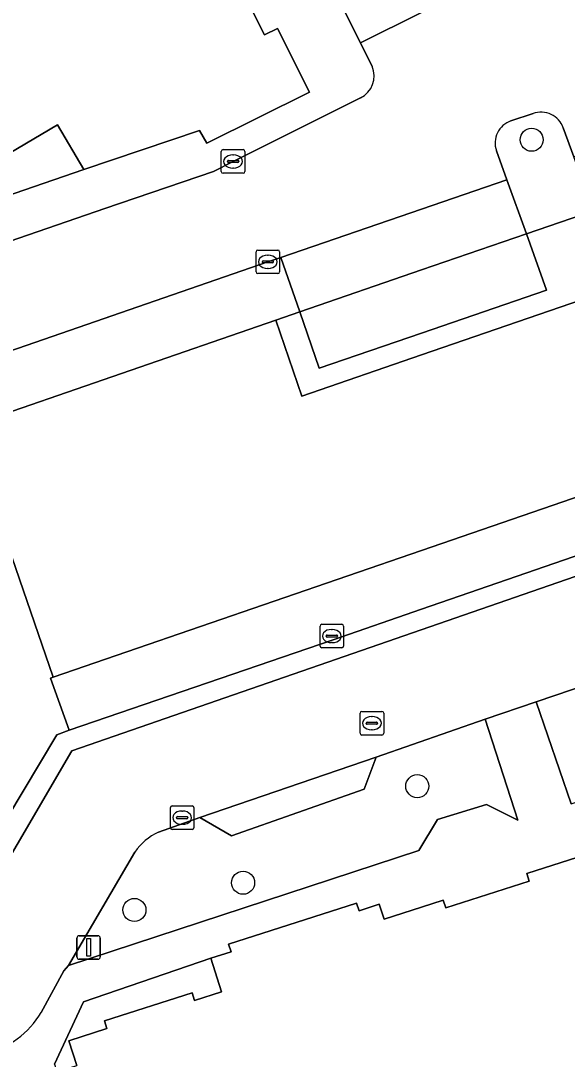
# Model space of a CAD drawing. Extents: x 159716 to 160783, y 383290 to 384031.
# Drawn here: x 159982.99 to 160006.18, y 383654.53 to 383698.64 of the extents above; entities that cross this region are included whole.
import ezdxf

# ---------------------------------------------------------------- set-up
doc = ezdxf.new("R2010")
doc.units = 0
for name, color, linetype in [('IMGEO_Boom', 7, 'Continuous'), ('IMGEO_Groenvoorziening', 7, 'Continuous'), ('IMGEO_Hek', 7, 'Continuous'), ('IMGEO_Kolk', 7, 'Continuous'), ('IMGEO_Lichtmast', 7, 'Continuous'), ('IMGEO_Pand', 7, 'Continuous'), ('IMGEO_Pand_overbouw', 7, 'Continuous'), ('IMGEO_Parkeervlak_open', 7, 'Continuous'), ('IMGEO_Rijbaan_lokaal_open', 7, 'Continuous'), ('IMGEO_Rioolput', 7, 'Continuous'), ('IMGEO_Voetpad_open', 7, 'Continuous')]:
    doc.layers.add(name, color=color, linetype=linetype)

msp = doc.modelspace()

# ---------------------------------------------------------------- linework, layer by layer
at = {"layer": 'IMGEO_Boom'}
for centre in [(160004.673, 383693.583), (159999.818, 383666.129), (159992.425, 383662.026), (159987.811, 383660.872)]:
    msp.add_circle(centre, 0.489, dxfattribs=at)
at = {"layer": 'IMGEO_Groenvoorziening'}
for points in [[(159980.501, 383659.678), (159985.149, 383667.63), (160027.842, 383682.419), (160027.592, 383683.141), (160019.768, 383680.464), (160000, 383673.646), (159996.245, 383672.351), (159985.033, 383668.507), (159984.513, 383668.305), (159979.602, 383660.119)], [(160011, 383671.799), (160004.864, 383669.707), (160006.351, 383665.382), (160026.815, 383672.011), (160026.139, 383674.009)], [(160000.681, 383664.711), (160002.763, 383665.355), (160004.091, 383664.687), (160002.699, 383668.969), (159998.068, 383667.367), (159997.567, 383666), (159991.931, 383664.025), (159990.59, 383664.795), (159988.837, 383664.179)], [(159987.831, 383663.324), (159985.017, 383658.511), (159999.883, 383663.4), (160000.681, 383664.711)]]:
    msp.add_lwpolyline(points, dxfattribs=at)
msp.add_arc((159989.805, 383662.021), 2.365, 114.1552, 146.5673, dxfattribs=at)
at = {"layer": 'IMGEO_Hek'}
msp.add_lwpolyline([(159984.364, 383670.756), (159984.246, 383670.723), (159985.033, 383668.507)], dxfattribs=at)
at = {"layer": 'IMGEO_Kolk'}
for p, q in [((159991.574, 383693.163), (159992.426, 383693.163)), ((159991.499, 383692.237), (159991.499, 383693.089)), ((159991.758, 383692.657), (159991.758, 383692.669)), ((159991.801, 383692.706), (159992.199, 383692.706)), ((159991.987, 383692.943), (159992.012, 383692.943)), ((159992.242, 383692.669), (159992.242, 383692.657)), ((159992.5, 383693.089), (159992.5, 383692.237)), ((159992.196, 383692.62), (159991.798, 383692.62)), ((159992.01, 383692.383), (159991.985, 383692.383)), ((159992.426, 383692.163), (159991.574, 383692.163)), ((159992.974, 383687.973), (159992.974, 383688.825)), ((159993.049, 383688.899), (159993.901, 383688.899)), ((159993.975, 383688.825), (159993.975, 383687.973)), ((159993.233, 383688.393), (159993.233, 383688.405)), ((159993.671, 383688.356), (159993.273, 383688.356)), ((159993.276, 383688.442), (159993.674, 383688.442)), ((159993.462, 383688.679), (159993.487, 383688.679)), ((159993.717, 383688.405), (159993.717, 383688.393)), ((159993.901, 383687.899), (159993.049, 383687.899)), ((159993.485, 383688.119), (159993.46, 383688.119)), ((159995.691, 383672.079), (159995.691, 383672.931)), ((159995.766, 383673.005), (159996.618, 383673.005)), ((159996.692, 383672.931), (159996.692, 383672.079)), ((159995.95, 383672.499), (159995.95, 383672.511)), ((159996.388, 383672.462), (159995.99, 383672.462)), ((159995.993, 383672.548), (159996.391, 383672.548)), ((159996.179, 383672.785), (159996.204, 383672.785)), ((159996.434, 383672.511), (159996.434, 383672.499)), ((159996.618, 383672.005), (159995.766, 383672.005)), ((159996.202, 383672.225), (159996.177, 383672.225)), ((159989.337, 383664.365), (159989.337, 383665.217)), ((159989.412, 383665.291), (159990.264, 383665.291)), ((159989.825, 383665.071), (159989.85, 383665.071)), ((159990.338, 383665.217), (159990.338, 383664.365)), ((159989.596, 383664.785), (159989.596, 383664.797)), ((159990.034, 383664.748), (159989.636, 383664.748)), ((159989.639, 383664.834), (159990.037, 383664.834)), ((159989.848, 383664.511), (159989.823, 383664.511)), ((159990.08, 383664.797), (159990.08, 383664.785)), ((159990.264, 383664.291), (159989.412, 383664.291))]:
    msp.add_line(p, q, dxfattribs=at)
for points in [[(159991.574, 383693.163), (159992.426, 383693.163)], [(159991.499, 383692.237), (159991.499, 383693.089)], [(159992.5, 383693.089), (159992.5, 383692.237)], [(159992.426, 383692.163), (159991.574, 383692.163)], [(159992.974, 383687.973), (159992.974, 383688.825)], [(159993.049, 383688.899), (159993.901, 383688.899)], [(159993.975, 383688.825), (159993.975, 383687.973)], [(159993.901, 383687.899), (159993.049, 383687.899)], [(159995.691, 383672.079), (159995.691, 383672.931)], [(159995.766, 383673.005), (159996.618, 383673.005)], [(159996.692, 383672.931), (159996.692, 383672.079)], [(159996.618, 383672.005), (159995.766, 383672.005)], [(159989.337, 383664.365), (159989.337, 383665.217)], [(159989.412, 383665.291), (159990.264, 383665.291)], [(159990.338, 383665.217), (159990.338, 383664.365)], [(159990.264, 383664.291), (159989.412, 383664.291)]]:
    msp.add_lwpolyline(points, dxfattribs=at)
for centre, radius, start, end in [((159991.576, 383693.087), 0.0765, 91.552, 178.448), ((159991.576, 383693.087), 0.0765, 91.552, 178.448), ((159992.424, 383693.087), 0.0765, 1.552, 88.448), ((159992.424, 383693.087), 0.0765, 1.552, 88.448), ((159991.798, 383692.666), 0.0403, 85.8775, 175.7526), ((159991.795, 383692.656), 0.0366, 178.938, 274.7102), ((159992.199, 383692.663), 0.043, 264.8664, 352.4533), ((159992.203, 383692.668), 0.0386, 1.7309, 96.639), ((159991.576, 383692.239), 0.0765, 181.552, 268.448), ((159991.576, 383692.239), 0.0765, 181.552, 268.448), ((159992.424, 383692.239), 0.0765, 271.552, 358.448), ((159992.424, 383692.239), 0.0765, 271.552, 358.448), ((159993.051, 383688.823), 0.0765, 91.552, 178.448), ((159993.051, 383688.823), 0.0765, 91.552, 178.448), ((159993.899, 383688.823), 0.0765, 1.552, 88.448), ((159993.899, 383688.823), 0.0765, 1.552, 88.448), ((159993.273, 383688.402), 0.0403, 85.8775, 175.7526), ((159993.27, 383688.392), 0.0366, 178.938, 274.7102), ((159993.674, 383688.399), 0.043, 264.8664, 352.4533), ((159993.678, 383688.404), 0.0386, 1.7309, 96.639), ((159993.051, 383687.975), 0.0765, 181.552, 268.448), ((159993.051, 383687.975), 0.0765, 181.552, 268.448), ((159993.899, 383687.975), 0.0765, 271.552, 358.448), ((159993.899, 383687.975), 0.0765, 271.552, 358.448), ((159995.768, 383672.929), 0.0765, 91.552, 178.448), ((159995.768, 383672.929), 0.0765, 91.552, 178.448), ((159996.616, 383672.929), 0.0765, 1.552, 88.448), ((159996.616, 383672.929), 0.0765, 1.552, 88.448), ((159995.99, 383672.508), 0.0403, 85.8775, 175.7526), ((159995.987, 383672.498), 0.0366, 178.938, 274.7102), ((159996.391, 383672.505), 0.043, 264.8664, 352.4533), ((159996.395, 383672.51), 0.0386, 1.7309, 96.639), ((159995.768, 383672.081), 0.0765, 181.552, 268.448), ((159995.768, 383672.081), 0.0765, 181.552, 268.448), ((159996.616, 383672.081), 0.0765, 271.552, 358.448), ((159996.616, 383672.081), 0.0765, 271.552, 358.448), ((159989.414, 383665.215), 0.0765, 91.552, 178.448), ((159989.414, 383665.215), 0.0765, 91.552, 178.448), ((159990.262, 383665.215), 0.0765, 1.552, 88.448), ((159990.262, 383665.215), 0.0765, 1.552, 88.448), ((159989.636, 383664.794), 0.0403, 85.8775, 175.7526), ((159989.633, 383664.784), 0.0366, 178.938, 274.7102), ((159990.037, 383664.791), 0.043, 264.8664, 352.4533), ((159990.041, 383664.796), 0.0386, 1.7309, 96.639), ((159989.414, 383664.367), 0.0765, 181.552, 268.448), ((159989.414, 383664.367), 0.0765, 181.552, 268.448), ((159990.262, 383664.367), 0.0765, 271.552, 358.448), ((159990.262, 383664.367), 0.0765, 271.552, 358.448)]:
    msp.add_arc(centre, radius, start, end, dxfattribs=at)
for centre, major_axis, ratio, start_param, end_param in [((159991.986, 383692.663), (-0.387, 0.002), 0.722429, 4.712389, 7.853982), ((159992.011, 383692.663), (-0.39, 0.002), 0.717154, 1.570796, 4.712389), ((159993.461, 383688.399), (-0.387, 0.002), 0.722429, 4.712389, 7.853982), ((159993.486, 383688.399), (-0.39, 0.002), 0.717154, 1.570796, 4.712389), ((159996.178, 383672.505), (-0.387, 0.002), 0.722429, 4.712389, 7.853982), ((159996.203, 383672.505), (-0.39, 0.002), 0.717154, 1.570796, 4.712389), ((159989.824, 383664.791), (-0.387, 0.002), 0.722429, 4.712389, 7.853982), ((159989.849, 383664.791), (-0.39, 0.002), 0.717154, 1.570796, 4.712389)]:
    msp.add_ellipse(centre, major_axis=major_axis, ratio=ratio, start_param=start_param, end_param=end_param, dxfattribs=at)
at = {"layer": 'IMGEO_Lichtmast'}
for p, q in [((159985.369, 383658.879), (159985.369, 383659.679)), ((159985.369, 383659.679), (159985.369, 383658.879)), ((159985.469, 383659.779), (159986.259, 383659.779)), ((159986.259, 383659.779), (159985.469, 383659.779)), ((159986.359, 383659.679), (159986.359, 383658.879)), ((159986.359, 383658.879), (159986.359, 383659.679)), ((159986.259, 383658.779), (159985.469, 383658.779)), ((159985.469, 383658.779), (159986.259, 383658.779))]:
    msp.add_line(p, q, dxfattribs=at)
msp.add_lwpolyline([(159985.789, 383659.654), (159985.939, 383659.654), (159985.939, 383658.904), (159985.789, 383658.904), (159985.789, 383659.654)], dxfattribs=at)
for centre, start, end in [((159985.469, 383659.679), 90, 180), ((159985.469, 383659.679), 90, 180), ((159986.259, 383659.679), 0, 90), ((159986.259, 383659.679), 360, 90), ((159985.469, 383658.879), 180, 270), ((159985.469, 383658.879), 180, 270), ((159986.259, 383658.879), 270, 0), ((159986.259, 383658.879), 270, 0)]:
    msp.add_arc(centre, 0.1, start, end, dxfattribs=at)
at = {"layer": 'IMGEO_Pand'}
for points in [[(159993.883, 383698.316), (159993.328, 383698.039), (159991.872, 383700.935), (159989.143, 383706.36), (159987.44, 383709.741), (159984.823, 383708.186), (159984.058, 383709.441), (159966.423, 383699.003), (159972.153, 383689.288), (159977.766, 383692.656), (159978.816, 383690.833), (159984.547, 383694.216), (159985.667, 383692.315), (159990.574, 383693.982), (159990.886, 383693.437), (159995.237, 383695.607)], [(160028.637, 383686.005), (160026.1, 383693.426), (160025.819, 383693.33), (160020.78, 383691.596), (160000, 383684.443), (159994.923, 383682.695), (159993.81, 383685.92), (159980.702, 383681.387), (159984.364, 383670.756), (160000, 383676.141)]]:
    msp.add_lwpolyline(points, close=True, dxfattribs=at)
msp.add_lwpolyline([(160006.988, 383663.227), (160004.464, 383662.417), (160004.568, 383662.094), (160001.026, 383660.958), (160000.922, 383661.282), (160000, 383660.986), (159998.408, 383660.476), (159998.205, 383661.114), (159997.348, 383660.84), (159997.244, 383661.164), (159991.807, 383659.421), (159991.911, 383659.098), (159991.054, 383658.824), (159991.512, 383657.395), (159990.368, 383657.029), (159990.266, 383657.353), (159986.54, 383656.16), (159986.644, 383655.837), (159985.025, 383655.319), (159985.364, 383654.261)], dxfattribs=at)
at = {"layer": 'IMGEO_Pand_overbouw'}
msp.add_lwpolyline([(160020.78, 383691.596), (160025.819, 383693.33), (160026.1, 383693.426), (160024.993, 383696.666), (160024.636, 383696.531), (160016.945, 383693.893), (160007.297, 383690.568), (160004.449, 383689.586), (160000, 383688.053), (159994.827, 383686.271), (159993.81, 383685.92), (159994.923, 383682.695), (160000, 383684.443)], close=True, dxfattribs=at)
at = {"layer": 'IMGEO_Parkeervlak_open'}
for points in [[(160001.864, 383699.932), (160000, 383703.64), (159999.681, 383704.274), (159995.229, 383702.051), (159997.414, 383697.694), (160000, 383698.994)], [(159994.032, 383688.579), (159994.827, 383686.271), (160000, 383688.053), (160004.449, 383689.586), (160003.626, 383691.878), (160000, 383690.631)], [(160004.449, 383689.586), (160000, 383688.053), (159994.827, 383686.271), (159995.651, 383683.88), (160000, 383685.374), (160005.308, 383687.197)], [(159990.59, 383664.795), (159991.931, 383664.025), (159997.567, 383666), (159998.068, 383667.367)]]:
    msp.add_lwpolyline(points, close=True, dxfattribs=at)
at = {"layer": 'IMGEO_Rijbaan_lokaal_open'}
for points in [[(160006.018, 383694.088), (160006.47, 383692.864), (160016.145, 383696.216), (160016.464, 383696.333), (160016.813, 383696.442), (160015.289, 383700.894), (160020.056, 383702.534), (160018.264, 383707.682), (160018.196, 383707.858), (160018.105, 383708.055), (160004.618, 383701.305), (160001.864, 383699.932), (160000, 383698.994), (159997.414, 383697.694), (159997.897, 383696.702)], [(159997.402, 383695.359), (159992, 383692.663), (159991.164, 383692.234), (159986.553, 383690.663), (159975.997, 383687.019)], [(160003.793, 383694.385), (160004.736, 383694.694)], [(160003.626, 383691.878), (160003.178, 383693.12)], [(159979.893, 383683.694), (159993.475, 383688.399), (159994.032, 383688.579), (160000, 383690.631), (160003.626, 383691.878)], [(160026.139, 383674.009), (160026.815, 383672.011), (160027.345, 383670.36), (160028.196, 383667.71), (160032.165, 383668.926), (160027.842, 383682.419), (159985.149, 383667.63), (159980.501, 383659.678)], [(159979.602, 383660.119), (159984.513, 383668.305), (159985.033, 383668.507), (159984.246, 383670.723), (159984.364, 383670.756), (159980.702, 383681.387)], [(159988.837, 383664.179), (159990.59, 383664.795), (159998.068, 383667.367), (160002.699, 383668.969), (160004.864, 383669.707), (160011, 383671.799), (160020.631, 383675.163), (160022.478, 383675.812)], [(159983.858, 383656.521), (159984.819, 383658.279), (159985.017, 383658.511), (159987.831, 383663.324)]]:
    msp.add_lwpolyline(points, dxfattribs=at)
for centre, radius, start, end in [((159996.966, 383696.283), 1.021, 295.2836, 24.2508), ((160005.079, 383693.762), 0.994, 19.1777, 110.2222), ((160004.116, 383693.446), 0.993, 109.0009, 199.1442), ((159989.805, 383662.021), 2.365, 114.1552, 146.5673), ((159980.541, 383658.504), 3.865, 283.5855, 329.1199)]:
    msp.add_arc(centre, radius, start, end, dxfattribs=at)
at = {"layer": 'IMGEO_Rioolput'}
for p, q in [((159997.466, 383669.302), (159998.318, 383669.302)), ((159997.391, 383668.376), (159997.391, 383669.228)), ((159997.693, 383668.845), (159998.091, 383668.845)), ((159997.879, 383669.082), (159997.904, 383669.082)), ((159998.392, 383669.228), (159998.392, 383668.376)), ((159997.65, 383668.796), (159997.65, 383668.808)), ((159998.088, 383668.759), (159997.69, 383668.759)), ((159997.902, 383668.522), (159997.877, 383668.522)), ((159998.134, 383668.808), (159998.134, 383668.796)), ((159998.318, 383668.302), (159997.466, 383668.302))]:
    msp.add_line(p, q, dxfattribs=at)
for points in [[(159997.466, 383669.302), (159998.318, 383669.302)], [(159997.391, 383668.376), (159997.391, 383669.228)], [(159998.392, 383669.228), (159998.392, 383668.376)], [(159998.318, 383668.302), (159997.466, 383668.302)]]:
    msp.add_lwpolyline(points, dxfattribs=at)
for centre, radius, start, end in [((159997.468, 383669.226), 0.0765, 91.552, 178.448), ((159997.468, 383669.226), 0.0765, 91.552, 178.448), ((159998.316, 383669.226), 0.0765, 1.552, 88.448), ((159998.316, 383669.226), 0.0765, 1.552, 88.448), ((159997.69, 383668.805), 0.0403, 85.8775, 175.7526), ((159998.095, 383668.807), 0.0386, 1.7309, 96.639), ((159997.687, 383668.795), 0.0366, 178.938, 274.7102), ((159998.091, 383668.802), 0.043, 264.8664, 352.4533), ((159997.468, 383668.378), 0.0765, 181.552, 268.448), ((159997.468, 383668.378), 0.0765, 181.552, 268.448), ((159998.316, 383668.378), 0.0765, 271.552, 358.448), ((159998.316, 383668.378), 0.0765, 271.552, 358.448)]:
    msp.add_arc(centre, radius, start, end, dxfattribs=at)
for centre, major_axis, ratio, start_param, end_param in [((159997.878, 383668.802), (-0.387, 0.002), 0.722429, 4.712389, 7.853982), ((159997.903, 383668.802), (-0.39, 0.002), 0.717154, 1.570796, 4.712389)]:
    msp.add_ellipse(centre, major_axis=major_axis, ratio=ratio, start_param=start_param, end_param=end_param, dxfattribs=at)
at = {"layer": 'IMGEO_Voetpad_open'}
for points in [[(160017.924, 383715.429), (160014.908, 383713.92), (160015.567, 383712.608), (160015.988, 383712.819), (160016.077, 383712.622), (159995.105, 383702.084), (159995.004, 383702.294), (160015.033, 383712.34), (160014.371, 383713.652), (160000, 383706.467), (159994.726, 383703.83), (159995.173, 383702.92), (159991.872, 383700.935), (159993.328, 383698.039), (159993.883, 383698.316), (159995.237, 383695.607), (159990.886, 383693.437), (159990.574, 383693.982), (159985.667, 383692.315), (159972.948, 383687.947)], [(159997.897, 383696.702), (159997.414, 383697.694), (159995.229, 383702.051), (159999.681, 383704.274), (160000, 383703.64), (160001.864, 383699.932), (160004.618, 383701.305), (160002.554, 383705.707), (160016.058, 383712.499), (160018.105, 383708.055), (160018.196, 383707.858), (160018.264, 383707.682), (160020.056, 383702.534), (160021.29, 383698.99), (160021.609, 383698.062), (160016.813, 383696.442), (160016.464, 383696.333), (160016.145, 383696.216), (160016.945, 383693.893), (160024.636, 383696.531), (160024.993, 383696.666), (160024.264, 383696.413), (160017.924, 383715.429)], [(159975.997, 383687.019), (159986.553, 383690.663), (159991.164, 383692.234), (159992, 383692.663), (159997.402, 383695.359)], [(160004.736, 383694.694), (160003.793, 383694.385)], [(160003.178, 383693.12), (160003.626, 383691.878), (160004.449, 383689.586), (160007.297, 383690.568), (160006.47, 383692.864), (160006.018, 383694.088)], [(160006.351, 383665.382), (160004.864, 383669.707), (160002.699, 383668.969), (160004.091, 383664.687), (160002.763, 383665.355), (160000.681, 383664.711), (159999.883, 383663.4), (159985.017, 383658.511), (159984.819, 383658.279), (159983.858, 383656.521)], [(159984.414, 383654.315), (159985.648, 383656.964), (159991.054, 383658.824), (159991.911, 383659.098), (159991.807, 383659.421), (159997.244, 383661.164), (159997.348, 383660.84), (159998.205, 383661.114), (159998.408, 383660.476), (160000, 383660.986), (160000.922, 383661.282), (160001.026, 383660.958), (160004.568, 383662.094), (160004.464, 383662.417), (160006.988, 383663.227)]]:
    msp.add_lwpolyline(points, dxfattribs=at)
for points in [[(160025.819, 383693.33), (160026.1, 383693.426), (160024.993, 383696.666), (160024.636, 383696.531), (160016.945, 383693.893), (160017.77, 383691.496), (160008.159, 383688.177), (160007.297, 383690.568), (160004.449, 383689.586), (160005.308, 383687.197), (160000, 383685.374), (159995.651, 383683.88), (159994.827, 383686.271), (159993.81, 383685.92), (159994.923, 383682.695), (160000, 383684.443), (160020.78, 383691.596)], [(159972.948, 383687.947), (159985.667, 383692.315), (159984.547, 383694.216), (159978.816, 383690.833), (159977.766, 383692.656), (159972.153, 383689.288)], [(159980.702, 383681.387), (159993.81, 383685.92), (159994.827, 383686.271), (159994.032, 383688.579), (159993.475, 383688.399), (159979.893, 383683.694)], [(160019.768, 383680.464), (160027.592, 383683.141), (160030.115, 383684.004), (160030.063, 383684.152), (160030.886, 383684.439), (160030.199, 383686.543), (160028.637, 383686.005), (160000, 383676.141), (159984.364, 383670.756), (159984.246, 383670.723), (159985.033, 383668.507), (159996.245, 383672.351), (160000, 383673.646)], [(159991.054, 383658.824), (159985.648, 383656.964), (159984.414, 383654.315), (159984.517, 383653.991), (159985.364, 383654.261), (159985.025, 383655.319), (159986.644, 383655.837), (159986.54, 383656.16), (159990.266, 383657.353), (159990.368, 383657.029), (159991.512, 383657.395)]]:
    msp.add_lwpolyline(points, close=True, dxfattribs=at)
for centre, radius, start, end in [((159996.966, 383696.283), 1.021, 295.2836, 24.2508), ((160005.079, 383693.762), 0.994, 19.1777, 110.2222), ((160004.116, 383693.446), 0.993, 109.0009, 199.1442), ((159980.541, 383658.504), 3.865, 283.5855, 329.1199)]:
    msp.add_arc(centre, radius, start, end, dxfattribs=at)

doc.saveas('drawing.dxf')
